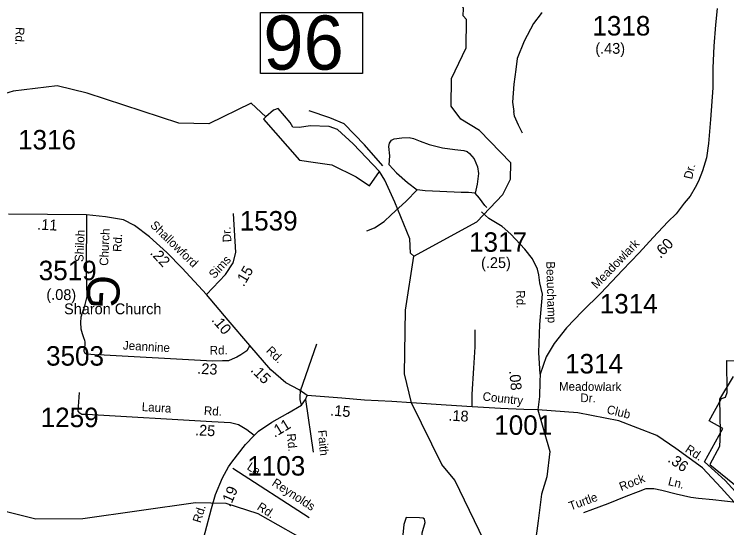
# Model space of a CAD drawing. Extents: x 1551653 to 1702041, y 811336 to 920032.
# Drawn here: x 1591173 to 1596572, y 854788 to 858680 of the extents above; entities that cross this region are included whole.
import ezdxf

# ---------------------------------------------------------------- set-up
doc = ezdxf.new("R2010")
doc.units = 0
for name, color, linetype in [('Old_Level_10', 7, 'Continuous'), ('Old_Level_11', 7, 'Continuous'), ('Old_Level_17', 7, 'Continuous'), ('Old_Level_22', 7, 'Continuous'), ('Old_Level_31', 7, 'Continuous'), ('Old_Level_32', 7, 'Continuous'), ('Old_Level_35', 7, 'Continuous'), ('Old_Level_48', 7, 'Continuous'), ('Old_Level_49', 7, 'Continuous'), ('Old_Level_50', 7, 'Continuous'), ('Old_Level_59', 7, 'Continuous'), ('Old_Level_62', 7, 'Continuous'), ('Old_Level_8', 7, 'Continuous')]:
    doc.layers.add(name, color=color, linetype=linetype)

msp = doc.modelspace()

# ---------------------------------------------------------------- linework, layer by layer
at = {"layer": 'Old_Level_31'}
msp.add_line((1594182.924, 855736.136), (1594182.924, 855736.136), dxfattribs=at)
msp.add_lwpolyline([(1593040.277, 858692.499), (1593812.167, 858692.499), (1593812.167, 858230.377), (1593040.277, 858230.377), (1593040.277, 858692.499)], dxfattribs=at)
at = {"layer": 'Old_Level_32'}
for q in [(1591129.613, 857165.385), (1591717.878, 856723.377)]:
    msp.add_line((1591720.611, 857159.692), q, dxfattribs=at)
for points in [[(1595173.127, 858689.677), (1595165.432, 858684.376), (1595108.083, 858609.497), (1595037.759, 858476.85), (1594985.232, 858343.838), (1594973.766, 858262.024), (1594959.698, 858150.45), (1594949.297, 858012.582), (1594960.034, 857942.211)], [(1596498.757, 858721.888), (1596486.134, 858598.72), (1596473.511, 858437.655), (1596467.2, 858273.432), (1596467.2, 858121.842), (1596449.496, 857880.896), (1596434.004, 857699.309), (1596420.043, 857590.412), (1596388.485, 857492.51), (1596358.367, 857415.658), (1596334.353, 857366.252), (1596295.741, 857300.019), (1596248.771, 857247.307), (1596188.094, 857168.195), (1596125.579, 857105.641), (1596015.258, 856987.894), (1595908.732, 856870.591), (1595783.701, 856739.965), (1595618.475, 856567.175), (1595477.076, 856427.672), (1595357.562, 856302.381), (1595264.03, 856184), (1595203.924, 856083.157), (1595159.082, 855951.473)], [(1595159.082, 855951.473), (1595147.353, 856116.772), (1595156.605, 856328.653), (1595175.193, 856558.827), (1595156.841, 856644.214), (1595149.018, 856704.23), (1595138.587, 856748.591), (1595099.469, 856826.874), (1595042.097, 856899.938), (1594935.175, 857012.144), (1594869.979, 857072.16), (1594768.373, 857132.104), (1594713.594, 857182.669)], [(1592629.279, 856555.727), (1592445.559, 856756.204), (1592328.86, 856873.004), (1592198.015, 856993.341), (1592084.853, 857078.286), (1591999.981, 857120.758), (1591865.6, 857145.534), (1591720.611, 857159.692)], [(1592629.279, 856555.727), (1592774.438, 856706.653), (1592831.019, 856795.137), (1592852.237, 856873.004), (1592834.555, 857170.31)], [(1592958.158, 856169.936), (1592795.487, 856361.062), (1592629.279, 856555.727)], [(1592958.158, 856169.936), (1592935.414, 856127.888), (1592891.014, 856098.587), (1592860.814, 856080.988), (1592824.413, 856065.49), (1592796.415, 856053.889), (1592752.314, 856052.59), (1592676.316, 856051.687), (1591808.047, 856100.003)], [(1593391.952, 855790.96), (1593333.513, 855834.089), (1593230.456, 855886.788), (1593117.293, 855985.889), (1592958.158, 856169.936)], [(1595159.082, 855951.473), (1595155.106, 855897.759), (1595152.657, 855782.399), (1595141.481, 855680.741)], [(1592992.481, 855487.878), (1593024.697, 855520.12), (1593124.564, 855587.83), (1593246.982, 855655.541), (1593350.072, 855716.802), (1593381.352, 855760.674), (1593391.952, 855790.96)], [(1594182.924, 855736.136), (1594033.41, 855744.08), (1593826.737, 855755.878), (1593656.117, 855771.615), (1593391.952, 855790.96)], [(1595141.481, 855680.741), (1595034.233, 855683.778), (1594859.001, 855692.886), (1594642.139, 855704.913), (1594446.513, 855718.489), (1594182.924, 855736.136)], [(1596772.647, 854822.074), (1596531.186, 855091.397), (1596388.684, 855241.901), (1596186.807, 855388.445), (1596042.841, 855487.787), (1595754.683, 855599.244), (1595444.351, 855660.327), (1595141.481, 855680.741)], [(1592992.481, 855487.878), (1592936.94, 855529.312), (1592898.04, 855554.087), (1592871.414, 855568.69), (1592811.516, 855583.489), (1592669.614, 855591.59), (1591723.307, 855646.341)], [(1592577.012, 854599.754), (1592618.863, 854753.506), (1592667.186, 854934.066), (1592699.401, 855040.467), (1592750.946, 855166.215), (1592795.968, 855249.28), (1592821.741, 855284.747), (1592924.83, 855420.167), (1592992.481, 855487.878)]]:
    msp.add_lwpolyline(points, dxfattribs=at)
at = {"layer": 'Old_Level_35'}
for p, q in [((1593341.874, 855826.528), (1593465.949, 856182.14)), ((1593381.352, 855760.674), (1593438.513, 855360.291)), ((1592830.614, 855240.99), (1593407.512, 854866.49))]:
    msp.add_line(p, q, dxfattribs=at)
for points in [[(1593967.397, 857531.363), (1593826.133, 857688.91), (1593672.761, 857848.478), (1593565.805, 857894.935), (1593408.398, 857947.45)], [(1595024.766, 857777.32), (1594994.022, 857839.978), (1594965.193, 857908.4), (1594960.034, 857942.211)], [(1594013.374, 857538.095), (1594018.591, 857607.826), (1594011.809, 857678.003), (1594016.34, 857703.928), (1594032.957, 857724.2), (1594050.992, 857735.24), (1594109.007, 857744.269), (1594166.451, 857744.906), (1594199.135, 857738.439), (1594250.342, 857717.59), (1594317.865, 857692.406), (1594417.435, 857668.574), (1594511.008, 857654.87), (1594580.699, 857647.652), (1594606.162, 857640.132), (1594624.259, 857624.755), (1594659.456, 857584.217), (1594684.442, 857523.679), (1594691.391, 857471.707), (1594681.969, 857391.855), (1594664.787, 857324.165)], [(1594013.374, 857538.095), (1594070.169, 857477.108), (1594152.764, 857405.592), (1594227.639, 857348.243)], [(1593844.572, 857039.438), (1593902.666, 857062.273), (1593975.451, 857108.821), (1594028.315, 857159.979), (1594142.081, 857263.729), (1594227.639, 857348.243)], [(1594664.787, 857324.165), (1594614.859, 857329.178), (1594558.849, 857330.117), (1594397.104, 857337), (1594287.324, 857341.029), (1594227.639, 857348.243)], [(1594754.867, 857216.102), (1594738.934, 857230.809), (1594700.023, 857285.628), (1594664.787, 857324.165)], [(1591717.878, 856723.377), (1591722.916, 856541.686), (1591701.617, 856449.889), (1591687.116, 856418.189), (1591678.717, 856384.288), (1591674.019, 856344.387), (1591677.316, 856296.287), (1591686.719, 856260.089), (1591698.316, 856229.787), (1591706.118, 856209.689), (1591707.916, 856195.788), (1591707.716, 856177.789), (1591705.216, 856151.887), (1591701.017, 856133.688), (1591700.816, 856125.69), (1591706.617, 856115.788), (1591716.719, 856109.587), (1591752.618, 856103.088), (1591808.047, 856100.003)], [(1594642.139, 855704.913), (1594644.492, 855801.12), (1594656.07, 855996.996), (1594666.956, 856158.665), (1594665.387, 856288.57)], [(1591723.307, 855646.341), (1591700.016, 855647.689), (1591685.918, 855647.791), (1591670.118, 855656.088), (1591658.218, 855672.088), (1591668.317, 855814.188)], [(1593350.072, 855716.802), (1593340.43, 855761.024), (1593339.901, 855779.535), (1593341.874, 855826.528)], [(1595141.481, 855680.741), (1595230.813, 855365.682), (1595210.302, 855173.847), (1595169.784, 855041.72), (1595142.899, 854840.172), (1595091.811, 854464.039)], [(1595490.149, 854903.668), (1595558.689, 854928.494), (1595673.24, 854972.395), (1595810.237, 855027.848), (1595902.819, 855063.989), (1595961.077, 855085.023), (1596019.125, 855085.843), (1596080.693, 855072.788), (1596190.184, 855044.754), (1596299.554, 855020.722), (1596357.205, 855011.748), (1596467.06, 855001.712), (1596643.266, 854983.447)]]:
    msp.add_lwpolyline(points, dxfattribs=at)
at = {"layer": 'Old_Level_48'}
msp.add_lwpolyline([(1596621.087, 855933.558), (1596517.394, 855763.781), (1596521.773, 855513.123), (1596518.507, 855403.669), (1596443.952, 855268.397), (1596914.812, 854887.293)], dxfattribs=at)
at = {"layer": 'Old_Level_49'}
msp.add_lwpolyline([(1596689.752, 855003.806), (1596559.289, 855147.104), (1596404.385, 855288.951), (1596543.706, 855540.977), (1596439.293, 855598.832), (1596532.797, 855767.932), (1596563.343, 855778.844), (1596576.433, 855813.76), (1596572.07, 856055.991), (1596814.245, 856049.444)], dxfattribs=at)
at = {"layer": 'Old_Level_50'}
msp.add_line((1594185.009, 855739.085), (1594185.009, 855739.085), dxfattribs=at)
at = {"layer": 'Old_Level_59'}
for points in [[(1594201.619, 856846.835), (1594679.595, 857106.328), (1594874.599, 857312.457), (1594934.577, 857429.388), (1594935.602, 857554.162), (1594697.64, 857798.584), (1594556.564, 857883.528), (1594483.565, 857983.49), (1594485.616, 858193.566), (1594597.574, 858424.352), (1594600.65, 858640.938), (1594575.634, 858667.749), (1594576.556, 858723.523), (1594503.558, 858892.384), (1594456.601, 859109.995), (1594502.611, 859738.861)], [(1593079.456, 857900.994), (1592968.463, 858006.026), (1592646.606, 857850.052), (1592421.561, 857854.615), (1591724.589, 858082.12), (1591499.545, 858135.895), (1591165.617, 858096.73), (1591031.616, 858056.797), (1590848.607, 858070.33), (1590259.595, 858279.226), (1589936.228, 858437.322)], [(1593941.161, 857488.946), (1593741.375, 857696.99), (1593622.31, 857806.061), (1593559.751, 857828.28), (1593414.451, 857834.34), (1593333.73, 857820.2), (1593285.297, 857824.24), (1593263.098, 857858.578), (1593220.719, 857909.074), (1593174.304, 857965.63), (1593137.98, 857951.49), (1593079.456, 857900.994)], [(1593079.456, 857900.994), (1593061.294, 857884.836), (1593335.748, 857573.779), (1593454.812, 857555.601), (1593579.932, 857539.442), (1593763.573, 857448.549), (1593866.494, 857379.874), (1593941.161, 857488.946)], [(1594201.619, 856846.835), (1594176.602, 856870.313), (1594169.63, 856978.735), (1594056.647, 857256.837), (1593981.522, 857422.291), (1593941.161, 857488.946)], [(1594852.556, 854368.268), (1594845.585, 854460.336), (1594512.58, 855149.876), (1594413.642, 855266.806), (1594182.924, 855736.136), (1594131.593, 855955.32), (1594137.642, 856437.808), (1594201.619, 856846.835)], [(1593807.201, 854409.228), (1593458.612, 854646.063), (1593020.621, 854894.534), (1592779.582, 854971.685), (1592546.541, 854976.35), (1591693.626, 854855.779), (1591335.606, 854853.216), (1590737.571, 855003.263)]]:
    msp.add_lwpolyline(points, dxfattribs=at)
at = {"layer": 'Old_Level_62'}
msp.add_lwpolyline([(1594124.929, 854812.103), (1594109.755, 854655.803), (1594122.058, 854616.945), (1594155.789, 854571.834), (1594194.954, 854547.535), (1594255.752, 854522.262), (1594275.847, 854519.801), (1594293.072, 854524.825), (1594339.619, 854563.067), (1594343.72, 854592.8), (1594296.66, 854651.445), (1594266.107, 854718.139), (1594263.442, 854748.691), (1594288.15, 854828.149), (1594283.229, 854853.524), (1594271.439, 854861.88), (1594244.577, 854864.391), (1594142.666, 854865.571), (1594124.929, 854812.103)], dxfattribs=at)

# ---------------------------------------------------------------- texts
at = {"layer": 'Old_Level_10'}
for s, rotation, p in [('Faith', 275.468383, (1593472.983, 855525.992)), ('Rd.', 275.468383, (1593238.767, 855499.825)), ('La', 327.009897, (1592931.239, 855234.636)), ('Rock', 21.324444, (1595772.882, 855065.659)), ('Reynolds', 327.009897, (1593119.78, 855113.126)), ('Ln.', 345.638228, (1596123.105, 855112.882)), ('Turtle', 19.911064, (1595389.378, 854918.867)), ('Rd.', 327.009897, (1593007.093, 854931.045))]:
    msp.add_text(s, height=65.6167, rotation=rotation, dxfattribs=at).set_placement(p)
at = {"layer": 'Old_Level_11'}
for s, height, rotation, p in [('Rd.', 65.6167, 268.268325, (1591184.647, 858582.791)), ('Dr.', 65.6167, 77.036078, (1596309.318, 857425.273)), ('Shallowford', 65.61666, 315.922333, (1592199.191, 857074.556)), ('Shiloh', 65.6167, 87.44275, (1591696.438, 856800.974)), ('Church', 65.6167, 87.44275, (1591884.168, 856772.151)), ('Dr.', 65.6167, 93.833458, (1592819.198, 856954.151)), ('Rd.', 65.6167, 87.44275, (1591985.328, 856877.585)), ('Meadowlark', 65.6167, 45.933158, (1595586.393, 856595.294)), ('Sims', 65.6167, 47.507339, (1592689.046, 856671.52)), ('Beauchamp', 65.6167, 271.458108, (1595204.655, 856806.434)), ('Rd.', 65.6167, 271.458108, (1594976.733, 856587.013)), ('Jeannine', 65.6167, 356.814983, (1591995.337, 856138.947)), ('Rd.', 65.6167, 0.680175, (1592654.488, 856100.627)), ('Rd.', 65.6167, 316.422494, (1593076.985, 856124.02)), ('Meadowlark', 65.6167, 359.579361, (1595300.665, 855827.395)), ('Country', 65.6167, 353.520808, (1594719.818, 855753.159)), ('Dr.', 65.6167, 358.624008, (1595462.25, 855740.721)), ('Laura', 65.6167, 356.688675, (1592137.973, 855673.283)), ('Rd.', 65.6167, 356.732869, (1592608.982, 855644.373)), ('Club', 65.6167, 346.407486, (1595658.527, 855656.05)), ('Rd.', 65.6167, 326.706392, (1596251.422, 855368.014)), ('Rd.', 65.6167, 72.814792, (1592585.571, 854820.816))]:
    msp.add_text(s, height=height, rotation=rotation, dxfattribs=at).set_placement(p)
at = {"layer": 'Old_Level_17'}
for s, rotation, p in [('(.43)', 359.886864, (1595576.381, 858380.29)), ('.11', 356.783636, (1591345.654, 857048.188)), ('.60', 46.224367, (1596069.363, 856824.562)), ('.22', 313.331281, (1592197.684, 856867.473)), ('(.25)', 0.157175, (1594710.901, 856755.991)), ('.15', 59.790928, (1592911.948, 856609.773)), ('(.08)', 358.873817, (1591416.111, 856516.517)), ('.10', 310.362778, (1592663.781, 856360.184)), ('.23', 356.814983, (1592558.339, 855955.818)), ('.15', 315.043456, (1592959.659, 855978.714)), ('.08', 275.102325, (1594924.137, 855977.554)), ('.15', 354.730183, (1593565.447, 855640.008)), ('.18', 356.825739, (1594461.715, 855600.36)), ('.25', 356.688675, (1592541.635, 855489.799)), ('.11', 31.273181, (1593145.703, 855469.483)), ('.36', 324.995928, (1596119.621, 855293.345)), ('.19', 66.253192, (1592808.883, 854940.71))]:
    msp.add_text(s, height=82.0208, rotation=rotation, dxfattribs=at).set_placement(p)
at = {"layer": 'Old_Level_22'}
msp.add_text('G', height=246.062, rotation=266.636117, dxfattribs=at).set_placement((1591732.796, 856709.288))
msp.add_text('Sharon Church', height=82.02083, dxfattribs=at).set_placement((1591550.832, 856406.378))
at = {"layer": 'Old_Level_31'}
msp.add_text('96', height=410.1042, dxfattribs=at).set_placement((1593060.428, 858259.924))
at = {"layer": 'Old_Level_8'}
for s, p in [('1318', (1595554.139, 858518.482)), ('1316', (1591202.058, 857655.029)), ('1539', (1592881.519, 857040.682)), ('1317', (1594619.728, 856879.638)), ('3519', (1591358.617, 856664.23)), ('1314', (1595609.611, 856412.095)), ('3503', (1591414.273, 856016.924)), ('1314', (1595346.882, 855957.542)), ('1259', (1591373.334, 855550.855)), ('1001', (1594810.626, 855492.631)), ('1103', (1592939.275, 855183.708))]:
    msp.add_text(s, height=147.6375, dxfattribs=at).set_placement(p)

doc.saveas('drawing.dxf')
